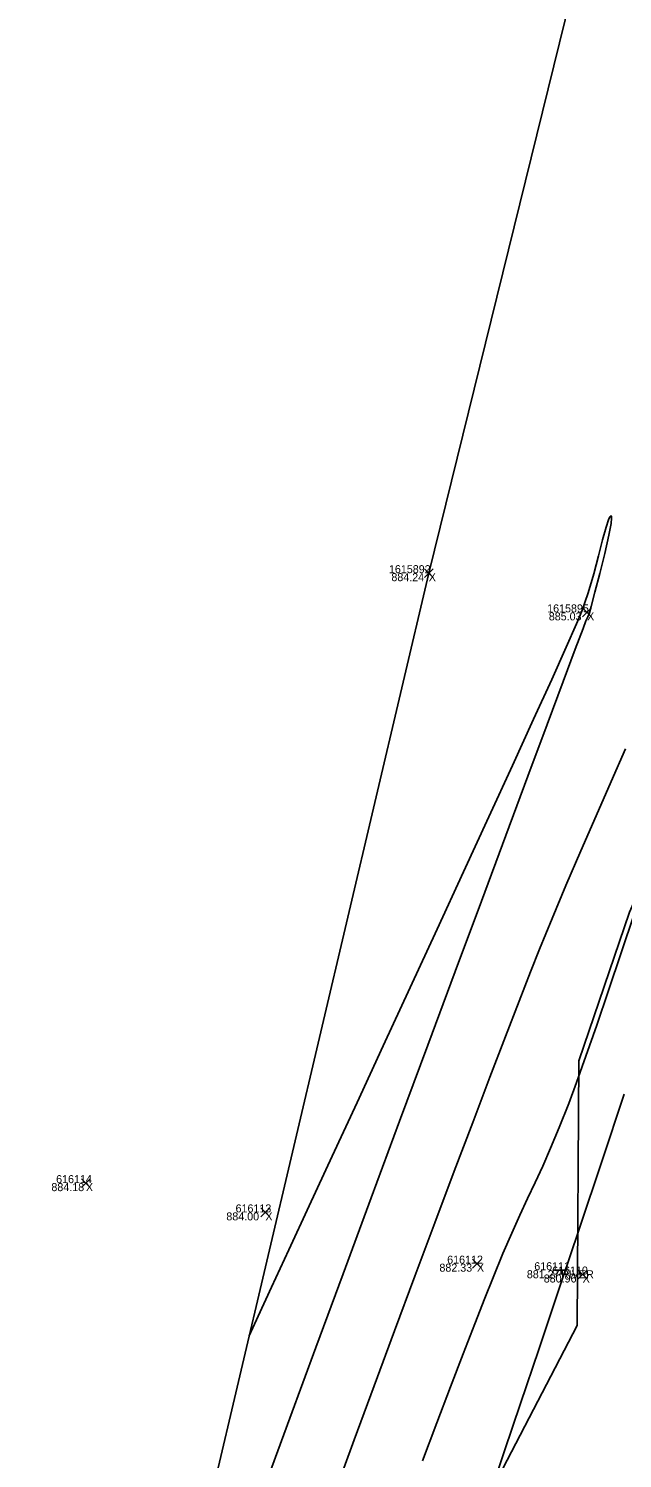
# Model space of a CAD drawing. Extents: x 1957117 to 1971063, y 701601 to 715861.
# Drawn here: x 1963020.5 to 1963046.5, y 705038.5 to 705101.1 of the extents above; entities that cross this region are included whole.
import ezdxf

# ---------------------------------------------------------------- set-up
doc = ezdxf.new("R2010")
doc.units = 0
for name, color, linetype in [('AP_X_Lights', 7, 'Continuous'), ('DT_X_Contour_Major', 7, 'Continuous'), ('DT_X_Contour_Minor', 7, 'Continuous'), ('DT_X_TIN_Hull', 7, 'Continuous'), ('HY_X_Water_Edge', 7, 'Continuous'), ('PV_P_Drive', 7, 'Continuous'), ('PV_P_Shoulder', 7, 'Continuous'), ('RS_Raster1', 7, 'Continuous'), ('SC_Scratch1', 7, 'Continuous'), ('SC_Shading5', 7, 'Continuous'), ('VG_X_Tree_Line_Rt', 7, 'Continuous')]:
    doc.layers.add(name, color=color, linetype=linetype)

msp = doc.modelspace()

# ---------------------------------------------------------------- linework, layer by layer
at = {"layer": 'AP_X_Lights'}
for p, q in [((1963037.805, 705077.049), (1963038.193, 705077.439)), ((1963037.805, 705077.439), (1963038.193, 705077.049)), ((1963044.724, 705075.333), (1963045.112, 705075.723)), ((1963044.724, 705075.723), (1963045.112, 705075.333)), ((1963022.817, 705050.364), (1963023.205, 705050.754)), ((1963022.817, 705050.754), (1963023.205, 705050.364)), ((1963030.663, 705049.084), (1963031.051, 705049.474)), ((1963030.663, 705049.474), (1963031.051, 705049.084)), ((1963039.91, 705046.841), (1963040.298, 705047.231)), ((1963039.91, 705047.231), (1963040.298, 705046.841)), ((1963044.53, 705046.367), (1963044.918, 705046.757)), ((1963044.53, 705046.757), (1963044.918, 705046.367))]:
    msp.add_line(p, q, dxfattribs=at)
at = {"layer": 'DT_X_Contour_Major'}
msp.add_lwpolyline([(1963030.87, 705037.416), (1963031.925, 705040.284), (1963033.06, 705043.363), (1963034.253, 705046.594), (1963035.482, 705049.915), (1963036.724, 705053.267), (1963037.956, 705056.589), (1963039.156, 705059.82), (1963040.301, 705062.9), (1963041.368, 705065.768), (1963042.334, 705068.365), (1963043.177, 705070.629), (1963043.875, 705072.501), (1963044.404, 705073.919), (1963044.741, 705074.824), (1963044.865, 705075.155), (1963044.945, 705075.328), (1963045.017, 705075.504), (1963045.096, 705075.786), (1963045.262, 705076.406), (1963045.475, 705077.225), (1963045.692, 705078.106), (1963045.874, 705078.912), (1963045.966, 705079.41), (1963045.991, 705079.652), (1963045.981, 705079.734), (1963045.967, 705079.748), (1963045.95, 705079.747), (1963045.912, 705079.709), (1963045.848, 705079.573), (1963045.748, 705079.261), (1963045.598, 705078.699), (1963045.419, 705077.997), (1963045.209, 705077.208), (1963044.967, 705076.386), (1963044.69, 705075.585), (1963044.454, 705075.021), (1963044.005, 705074.007), (1963043.371, 705072.599), (1963042.579, 705070.855), (1963041.655, 705068.833), (1963040.627, 705066.591), (1963039.522, 705064.185), (1963038.366, 705061.675), (1963037.187, 705059.118), (1963036.012, 705056.571), (1963034.867, 705054.092), (1963033.779, 705051.739), (1963032.777, 705049.569), (1963031.885, 705047.641), (1963031.132, 705046.012), (1963030.545, 705044.739), (1963030.15, 705043.881)], dxfattribs=at)
msp.add_lwpolyline([(1963030.87, 705037.416), (1963031.925, 705040.284), (1963033.06, 705043.363), (1963034.253, 705046.594), (1963035.482, 705049.915), (1963036.724, 705053.267), (1963037.956, 705056.589), (1963039.156, 705059.82), (1963040.301, 705062.9), (1963041.368, 705065.768), (1963042.334, 705068.365), (1963043.177, 705070.629), (1963043.875, 705072.501), (1963044.404, 705073.919), (1963044.741, 705074.824), (1963044.865, 705075.155), (1963044.945, 705075.328), (1963045.017, 705075.504), (1963045.096, 705075.786), (1963045.262, 705076.406), (1963045.475, 705077.225), (1963045.692, 705078.106), (1963045.874, 705078.912), (1963045.966, 705079.41), (1963045.991, 705079.652), (1963045.981, 705079.734), (1963045.967, 705079.748), (1963045.95, 705079.747), (1963045.912, 705079.709), (1963045.848, 705079.573), (1963045.748, 705079.261), (1963045.598, 705078.699), (1963045.419, 705077.997), (1963045.209, 705077.208), (1963044.967, 705076.386), (1963044.69, 705075.585), (1963044.454, 705075.021), (1963044.005, 705074.007), (1963043.371, 705072.599), (1963042.579, 705070.855), (1963041.655, 705068.833), (1963040.627, 705066.591), (1963039.522, 705064.185), (1963038.366, 705061.675), (1963037.187, 705059.118), (1963036.012, 705056.571), (1963034.867, 705054.092), (1963033.779, 705051.739), (1963032.777, 705049.569), (1963031.885, 705047.641), (1963031.132, 705046.012), (1963030.545, 705044.739), (1963030.15, 705043.881)], dxfattribs=at)
at = {"layer": 'DT_X_Contour_Minor'}
for points in [[(1963033.9, 705037.01), (1963034.743, 705039.323), (1963035.615, 705041.698), (1963036.503, 705044.097), (1963037.391, 705046.484), (1963038.265, 705048.823), (1963039.113, 705051.078), (1963039.919, 705053.211), (1963040.67, 705055.188), (1963041.351, 705056.97), (1963041.949, 705058.523), (1963042.45, 705059.809), (1963042.839, 705060.792), (1963043.386, 705062.131), (1963043.995, 705063.584), (1963044.644, 705065.101), (1963045.309, 705066.634), (1963045.967, 705068.134), (1963046.593, 705069.553)], [(1963033.9, 705037.01), (1963034.743, 705039.323), (1963035.615, 705041.698), (1963036.503, 705044.097), (1963037.391, 705046.484), (1963038.265, 705048.823), (1963039.113, 705051.078), (1963039.919, 705053.211), (1963040.67, 705055.188), (1963041.351, 705056.97), (1963041.949, 705058.523), (1963042.45, 705059.809), (1963042.839, 705060.792), (1963043.386, 705062.131), (1963043.995, 705063.584), (1963044.644, 705065.101), (1963045.309, 705066.634), (1963045.967, 705068.134), (1963046.593, 705069.553)], [(1963037.724, 705038.404), (1963038.351, 705040.068), (1963038.95, 705041.643), (1963039.509, 705043.098), (1963040.013, 705044.402), (1963040.452, 705045.523), (1963040.812, 705046.43), (1963041.243, 705047.478), (1963041.63, 705048.374), (1963041.986, 705049.16), (1963042.321, 705049.881), (1963042.648, 705050.58), (1963042.979, 705051.302), (1963043.326, 705052.092), (1963043.7, 705052.991), (1963044.114, 705054.046), (1963044.456, 705054.967), (1963044.867, 705056.121), (1963045.338, 705057.472), (1963045.856, 705058.986), (1963046.41, 705060.63), (1963046.991, 705062.369)], [(1963037.724, 705038.404), (1963038.351, 705040.068), (1963038.95, 705041.643), (1963039.509, 705043.098), (1963040.013, 705044.402), (1963040.452, 705045.523), (1963040.812, 705046.43), (1963041.243, 705047.478), (1963041.63, 705048.374), (1963041.986, 705049.16), (1963042.321, 705049.881), (1963042.648, 705050.58), (1963042.979, 705051.302), (1963043.326, 705052.092), (1963043.7, 705052.991), (1963044.114, 705054.046), (1963044.456, 705054.967), (1963044.867, 705056.121), (1963045.338, 705057.472), (1963045.856, 705058.986), (1963046.41, 705060.63), (1963046.991, 705062.369)], [(1963040.719, 705037.096), (1963041.311, 705038.845), (1963042.013, 705040.925), (1963042.806, 705043.284), (1963043.674, 705045.869), (1963044.597, 705048.626), (1963045.558, 705051.503), (1963046.54, 705054.446)], [(1963040.719, 705037.096), (1963041.311, 705038.845), (1963042.013, 705040.925), (1963042.806, 705043.284), (1963043.674, 705045.869), (1963044.597, 705048.626), (1963045.558, 705051.503), (1963046.54, 705054.446)]]:
    msp.add_lwpolyline(points, dxfattribs=at)
at = {"layer": 'DT_X_TIN_Hull'}
msp.add_lwpolyline([(1963062.2, 705175.46), (1963037.999, 705077.244), (1963026.56, 705028.621), (1963015.244, 704980.352), (1962992.578, 704882.771), (1962981.085, 704833.91), (1962969.384, 704785.804), (1962957.851, 704737.276), (1962945.67, 704688.173), (1962933.954, 704639.432), (1962922.363, 704591.169), (1962899.093, 704494.258), (1962887.945, 704444.945), (1962875.826, 704396.455), (1962864.548, 704347.909), (1962854.544, 704302.816), (1962839.463, 704247.251)], dxfattribs=at)
at = {"layer": 'HY_X_Water_Edge'}
msp.add_spline([(1963191.723, 701994.048), (1963062.047, 702441.167), (1962863.491, 703169.356), (1962827.53, 703438.691), (1962823.213, 703537.412), (1962817.962, 703593.874), (1962817.97, 703697.316), (1962828.582, 703804.235), (1962836.461, 703844.734), (1962850.687, 703896.004), (1962867.251, 703938.846), (1962873.848, 703992.355), (1962884.135, 704091.371), (1962891.241, 704140.854), (1962897.382, 704180.529), (1962905.467, 704230.979), (1962943.949, 704328.022), (1962948.537, 704378.842), (1962964.114, 704426.264), (1963004.885, 704570.73), (1963042.054, 704716.522), (1963062.038, 704814.417), (1963072.171, 704860.237), (1963090.023, 704956.798), (1963107.066, 705031.783), (1963133.773, 705105.742), (1963148.685, 705206.74), (1963175.48, 705301.059), (1963191.635, 705353.417), (1963210.988, 705447.286), (1963219.532, 705497.27), (1963230.124, 705549.475), (1963251.052, 705591.159), (1963275.289, 705693.429), (1963292.982, 705784.032), (1963302.841, 705839.645), (1963335.126, 705936.766), (1963359.752, 706046.75), (1963389.133, 706177.299), (1963417.827, 706273.456), (1963475.868, 706451.902), (1963533.782, 706640.53), (1963553.86, 706696.984), (1963580.184, 706715.425), (1963609.172, 706718.73), (1963617.062, 706714.691), (1963619.447, 706694.678), (1963564.282, 706533.07), (1963531.853, 706395.229), (1963434.4, 706006.96), (1963354.09, 705679.186), (1963237.513, 705206.07), (1963167.369, 704892.962), (1963059.145, 704434.176), (1962907.914, 703908.742), (1962877.458, 703703.326), (1962898.357, 703412.121), (1962942.65, 703052.267), (1963048.963, 702674.866), (1963191.468, 702189.666), (1963245.396, 702019.832)], degree=3, dxfattribs=at)
at = {"layer": 'PV_P_Drive'}
for p, q in [((1963043.635, 705046.749), (1963043.927, 705046.749)), ((1963043.781, 705046.895), (1963043.781, 705046.603)), ((1963043.781, 705046.749), (1963043.781, 705046.749))]:
    msp.add_line(p, q, dxfattribs=at)
at = {"layer": 'SC_Shading5'}
for points in [[(1963026.912, 704294.121), (1963138.818, 704737.794), (1963251.679, 705213.963), (1963374.306, 705730.111), (1963454.783, 706045.593), (1963517.244, 706296.713), (1963562.763, 706479.256), (1963580.13, 706553.799), (1963589.678, 706586.994)], [(1963609.915, 706579.703), (1963587.283, 706499.153), (1963552.056, 706354.005), (1963480.911, 706069.234), (1963357.401, 705576.869), (1963272.751, 705226.931), (1963210.247, 704956.481), (1963044.97, 704288.881)]]:
    msp.add_spline(points, degree=3, dxfattribs=at)
at = {"layer": 'VG_X_Tree_Line_Rt'}
msp.add_lwpolyline([(1963049.763, 705108.02), (1963054.952, 705092.333), (1963056.456, 705080.352), (1963050.983, 705071.912), (1963046.772, 705062.411), (1963044.552, 705055.906), (1963044.491, 705044.338), (1963039.712, 705035.133), (1963037.128, 705025.318), (1963034.868, 705015.939), (1963029.398, 705012.613), (1963028.597, 705002.789), (1963028.25, 704996.004), (1963024.563, 704991.027), (1963024.563, 704991.027), (1963022.519, 704970.651), (1963024.442, 704961.279), (1963026.502, 704948.305), (1963022.857, 704939.902)], dxfattribs=at)

# ---------------------------------------------------------------- texts
at = {"layer": 'PV_P_Shoulder'}
for s, p in [('884.24', (1963036.365, 705076.894)), ('885.03', (1963043.245, 705075.178)), ('884.18', (1963021.504, 705050.209)), ('884.00', (1963029.151, 705048.929)), ('882.33', (1963038.464, 705046.686)), ('881.27', (1963042.285, 705046.399)), ('880.96', (1963043.024, 705046.212))]:
    msp.add_text(s, height=0.35, dxfattribs=at).set_placement(p)
at = {"layer": 'RS_Raster1'}
for s, p in [('1615892', (1963036.258, 705077.244)), ('1615895', (1963043.174, 705075.528)), ('616114', (1963021.711, 705050.559)), ('616113', (1963029.554, 705049.279)), ('616112', (1963038.804, 705047.036)), ('616111', (1963042.61, 705046.749)), ('616110', (1963043.391, 705046.562))]:
    msp.add_text(s, height=0.35, dxfattribs=at).set_placement(p)
at = {"layer": 'SC_Scratch1'}
for s, p in [('X', (1963037.999, 705076.894)), ('X', (1963044.918, 705075.178)), ('X', (1963023.011, 705050.209)), ('X', (1963030.857, 705048.929)), ('X', (1963040.104, 705046.686)), ('RIVER', (1963043.781, 705046.399)), ('X', (1963044.724, 705046.212))]:
    msp.add_text(s, height=0.35, dxfattribs=at).set_placement(p)

doc.saveas('drawing.dxf')
